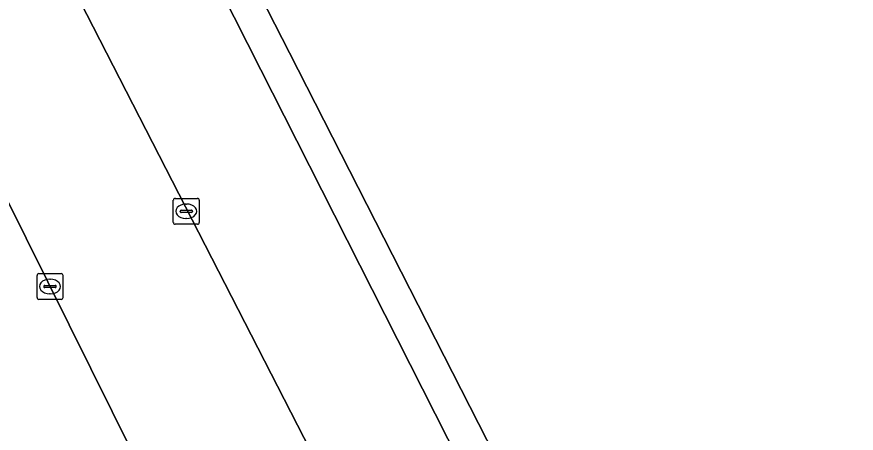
# Model space of a CAD drawing. Extents: x 156412 to 157779, y 382335 to 383768.
# Drawn here: x 157489.68 to 157522.06, y 383051.29 to 383067.34 of the extents above; entities that cross this region are included whole.
import ezdxf

# ---------------------------------------------------------------- set-up
doc = ezdxf.new("R2010")
doc.units = 0
for name, color, linetype in [('IMGEO_Berm_groen', 7, 'Continuous'), ('IMGEO_Kolk', 7, 'Continuous'), ('IMGEO_Parkeervlak_gesloten', 7, 'Continuous'), ('IMGEO_Rijbaan_lokaal_gesloten', 7, 'Continuous'), ('IMGEO_Voetpad_open', 7, 'Continuous')]:
    doc.layers.add(name, color=color, linetype=linetype)

msp = doc.modelspace()

# ---------------------------------------------------------------- linework, layer by layer
at = {"layer": 'IMGEO_Berm_groen'}
msp.add_lwpolyline([(157497.65, 383070.963), (157500.204, 383065.957), (157522.064, 383023.101), (157520.769, 383022.478), (157521.303, 383021.411), (157506.982, 383014.042)], dxfattribs=at)
at = {"layer": 'IMGEO_Kolk'}
for p, q in [((157495.722, 383059.415), (157495.722, 383060.267)), ((157495.797, 383060.341), (157496.649, 383060.341)), ((157496.723, 383060.267), (157496.723, 383059.415)), ((157496.21, 383060.121), (157496.235, 383060.121)), ((157495.981, 383059.835), (157495.981, 383059.847)), ((157496.419, 383059.798), (157496.021, 383059.798)), ((157496.024, 383059.884), (157496.422, 383059.884)), ((157496.465, 383059.847), (157496.465, 383059.835)), ((157496.649, 383059.341), (157495.797, 383059.341)), ((157496.233, 383059.561), (157496.208, 383059.561)), ((157490.465, 383056.516), (157490.465, 383057.368)), ((157490.54, 383057.442), (157491.392, 383057.442)), ((157491.466, 383057.368), (157491.466, 383056.516)), ((157490.953, 383057.222), (157490.978, 383057.222)), ((157490.724, 383056.936), (157490.724, 383056.948)), ((157491.162, 383056.899), (157490.764, 383056.899)), ((157490.767, 383056.985), (157491.165, 383056.985)), ((157491.208, 383056.948), (157491.208, 383056.936)), ((157491.392, 383056.442), (157490.54, 383056.442)), ((157490.976, 383056.662), (157490.951, 383056.662))]:
    msp.add_line(p, q, dxfattribs=at)
for points in [[(157495.722, 383059.415), (157495.722, 383060.267)], [(157495.797, 383060.341), (157496.649, 383060.341)], [(157496.723, 383060.267), (157496.723, 383059.415)], [(157496.649, 383059.341), (157495.797, 383059.341)], [(157490.465, 383056.516), (157490.465, 383057.368)], [(157490.54, 383057.442), (157491.392, 383057.442)], [(157491.466, 383057.368), (157491.466, 383056.516)], [(157491.392, 383056.442), (157490.54, 383056.442)]]:
    msp.add_lwpolyline(points, dxfattribs=at)
for centre, radius, start, end in [((157495.799, 383060.265), 0.0765, 91.552, 178.448), ((157495.799, 383060.265), 0.0765, 91.552, 178.448), ((157496.647, 383060.265), 0.0765, 1.552, 88.448), ((157496.647, 383060.265), 0.0765, 1.552, 88.448), ((157496.021, 383059.844), 0.0403, 85.8775, 175.7526), ((157496.018, 383059.834), 0.0366, 178.938, 274.7102), ((157496.422, 383059.841), 0.043, 264.8664, 352.4533), ((157496.426, 383059.846), 0.0386, 1.7309, 96.639), ((157495.799, 383059.417), 0.0765, 181.552, 268.448), ((157495.799, 383059.417), 0.0765, 181.552, 268.448), ((157496.647, 383059.417), 0.0765, 271.552, 358.448), ((157496.647, 383059.417), 0.0765, 271.552, 358.448), ((157490.542, 383057.366), 0.0765, 91.552, 178.448), ((157490.542, 383057.366), 0.0765, 91.552, 178.448), ((157491.39, 383057.366), 0.0765, 1.552, 88.448), ((157491.39, 383057.366), 0.0765, 1.552, 88.448), ((157490.764, 383056.945), 0.0403, 85.8775, 175.7526), ((157490.761, 383056.935), 0.0366, 178.938, 274.7102), ((157491.165, 383056.942), 0.043, 264.8664, 352.4533), ((157491.169, 383056.947), 0.0386, 1.7309, 96.639), ((157490.542, 383056.518), 0.0765, 181.552, 268.448), ((157490.542, 383056.518), 0.0765, 181.552, 268.448), ((157491.39, 383056.518), 0.0765, 271.552, 358.448), ((157491.39, 383056.518), 0.0765, 271.552, 358.448)]:
    msp.add_arc(centre, radius, start, end, dxfattribs=at)
for centre, major_axis, ratio, start_param, end_param in [((157496.209, 383059.841), (-0.387, 0.002), 0.722429, 4.712389, 7.853982), ((157496.234, 383059.841), (-0.39, 0.002), 0.717154, 1.570796, 4.712389), ((157490.952, 383056.942), (-0.387, 0.002), 0.722429, 4.712389, 7.853982), ((157490.977, 383056.942), (-0.39, 0.002), 0.717154, 1.570796, 4.712389)]:
    msp.add_ellipse(centre, major_axis=major_axis, ratio=ratio, start_param=start_param, end_param=end_param, dxfattribs=at)
at = {"layer": 'IMGEO_Parkeervlak_gesloten'}
msp.add_lwpolyline([(157496.51, 383070.405), (157494.732, 383073.913), (157490.098, 383071.899), (157514.214, 383024.892), (157518.443, 383027.124), (157500, 383063.518), (157499.102, 383065.29)], close=True, dxfattribs=at)
msp.add_lwpolyline([(157489.015, 383059.792), (157484.957, 383057.756), (157497.985, 383031.913), (157498.503, 383030.912), (157502.707, 383033.057), (157500, 383038.756), (157489.217, 383060.465)], dxfattribs=at)
at = {"layer": 'IMGEO_Rijbaan_lokaal_gesloten'}
for points in [[(157501.304, 383026.859), (157500.723, 383026.577), (157498.705, 383025.595), (157497.307, 383024.878), (157495.877, 383024.145), (157497.767, 383020.237), (157500.571, 383021.783), (157500.832, 383021.913), (157502.629, 383022.808), (157506.834, 383024.901), (157507.138, 383024.265), (157502.952, 383022.085), (157504.074, 383019.842), (157508.335, 383021.955), (157514.214, 383024.892), (157490.098, 383071.899)], [(157488.956, 383060.974), (157489.217, 383060.465), (157500, 383038.756), (157502.707, 383033.057), (157503.122, 383032.245)]]:
    msp.add_lwpolyline(points, dxfattribs=at)
at = {"layer": 'IMGEO_Voetpad_open'}
msp.add_lwpolyline([(157500.204, 383065.957), (157497.65, 383070.963), (157496.51, 383070.405), (157499.102, 383065.29), (157500, 383063.518), (157518.443, 383027.124), (157518.501, 383027.009), (157520.769, 383022.478), (157522.064, 383023.101)], close=True, dxfattribs=at)

doc.saveas('drawing.dxf')
